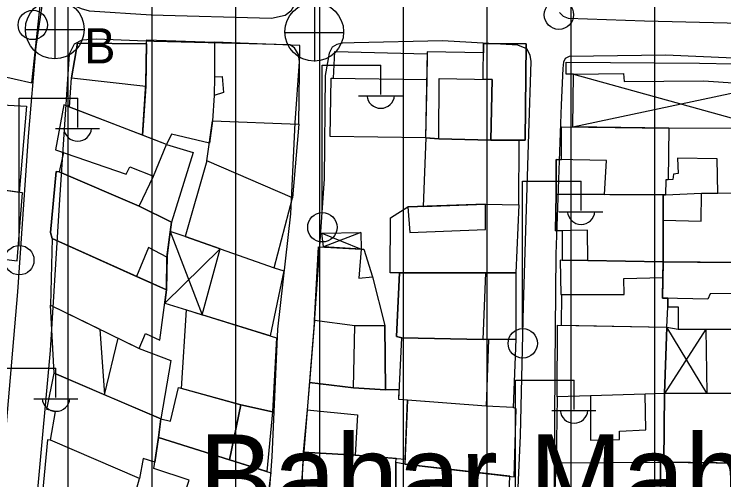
# Model space of a CAD drawing. Extents: x 417997 to 421451, y 4451742 to 4455216.
# Drawn here: x 420490.2 to 420574.9, y 4452718 to 4452773.5 of the extents above; entities that cross this region are included whole.
import ezdxf

# ---------------------------------------------------------------- set-up
doc = ezdxf.new("R2010")
doc.units = 0
for name, color, linetype in [('B_Mesken', 7, 'Continuous'), ('B_Sundurma', 7, 'Continuous'), ('B_Teras', 7, 'Continuous'), ('S_Elektrik_Diregi', 7, 'Continuous'), ('S_Rogar_Kapagi', 7, 'Continuous'), ('S_Rogar_Kapagi_Buski', 7, 'Continuous'), ('Sinir_Cit_bir_taraf', 7, 'Continuous'), ('Sinir_Duvar_tek_tarafa_ait', 7, 'Continuous'), ('TR_ORTAYOGUNKONUT', 7, 'Continuous'), ('Y_Yapi', 7, 'Continuous'), ('Yol_Sose', 7, 'Continuous')]:
    doc.layers.add(name, color=color, linetype=linetype)

msp = doc.modelspace()

# ---------------------------------------------------------------- linework, layer by layer
at = {"layer": 'B_Mesken'}
for points in [[(420493.964, 4452780.809), (420489.8, 4452781.546), (420480.642, 4452782.813), (420480.259, 4452779.884), (420477.69, 4452780.114), (420477.114, 4452775.177), (420475.129, 4452775.522), (420474.287, 4452771.863), (420478.747, 4452770.166), (420482.103, 4452768.777), (420488.074, 4452766.272), (420492.306, 4452765.321)], [(420513.497, 4452758.13), (420508.964, 4452759.2), (420508.369, 4452757.964), (420505.508, 4452759.069), (420505.928, 4452765.224), (420505.995, 4452769.969), (420506.042, 4452770.426), (420514.119, 4452770.166), (420514.098, 4452766.032), (420514.073, 4452763.818), (420513.858, 4452760.768)], [(420514.119, 4452770.166), (420514.098, 4452766.032), (420515.022, 4452766.076), (420515.165, 4452764.169), (420514.073, 4452763.818), (420513.858, 4452760.768), (420524.163, 4452760.386), (420524.284, 4452769.75)], [(420496.793, 4452762.433), (420497.054, 4452765.9), (420497.767, 4452770.058), (420505.995, 4452769.969), (420505.908, 4452764.937), (420505.508, 4452759.069)], [(420539.484, 4452769.001), (420539.3, 4452758.763), (420540.86, 4452758.623), (420547.066, 4452758.483), (420551.184, 4452758.492), (420551.285, 4452769.98), (420546.197, 4452770.007), (420546.189, 4452768.888)], [(420481.017, 4452753.643), (420481.414, 4452765.329), (420482.103, 4452768.777), (420488.074, 4452766.272), (420487.959, 4452762.745), (420491.68, 4452762.55), (420490.818, 4452752.236)], [(420528.297, 4452765.885), (420528.468, 4452769.065), (420539.479, 4452768.767), (420539.425, 4452765.706), (420539.3, 4452758.763), (420527.913, 4452758.923), (420528.034, 4452765.889)], [(420505.13, 4452750.608), (420506.817, 4452754.193), (420508.369, 4452757.964), (420505.508, 4452759.069), (420496.791, 4452762.434), (420496.114, 4452762.695), (420495.147, 4452757.339), (420496.096, 4452757.011), (420495.558, 4452754.687)], [(420524.163, 4452760.386), (420523.416, 4452751.614), (420513.206, 4452756.01), (420513.858, 4452760.768)], [(420555.513, 4452760.082), (420568.319, 4452759.917), (420568.235, 4452753.754), (420567.961, 4452753.742), (420567.927, 4452751.972), (420567.652, 4452751.961), (420560.658, 4452752.003), (420554.87, 4452752.037), (420554.873, 4452756.193), (420555.508, 4452756.18)], [(420581.076, 4452752.287), (420580.989, 4452759.874), (420568.319, 4452759.917), (420568.235, 4452753.754), (420567.961, 4452753.742), (420567.927, 4452751.972), (420572.202, 4452752.141), (420574.163, 4452752.164), (420576.41, 4452752.191)], [(420539.321, 4452758.761), (420539.003, 4452750.58), (420546.45, 4452750.838), (420550.42, 4452750.75), (420550.467, 4452758.49), (420547.066, 4452758.483), (420540.86, 4452758.623)], [(420511.551, 4452757.021), (420508.957, 4452748.72), (420505.13, 4452750.608), (420506.817, 4452754.193), (420508.369, 4452757.964)], [(420513.206, 4452756.01), (420510.586, 4452746.974), (420521.234, 4452743.267), (420523.416, 4452751.614)], [(420508.365, 4452740.636), (420508.421, 4452744.523), (420508.957, 4452748.72), (420505.13, 4452750.608), (420495.558, 4452754.687), (420495.204, 4452754.754), (420494.525, 4452747.462), (420494.735, 4452746.772), (420504.797, 4452742.242)], [(420481.017, 4452753.643), (420480.238, 4452745.4), (420490.56, 4452744.108), (420491.197, 4452752.182)], [(420554.87, 4452752.037), (420554.805, 4452747.685), (420555.579, 4452747.7), (420555.579, 4452744.17), (420558.631, 4452744.116), (420567.641, 4452743.959), (420567.648, 4452748.955), (420567.652, 4452751.961), (420560.658, 4452752.003)], [(420576.41, 4452752.191), (420581.076, 4452752.287), (420580.918, 4452743.96), (420579.957, 4452743.87), (420576.46, 4452743.895), (420567.641, 4452743.959), (420567.648, 4452748.955), (420567.652, 4452751.961), (420567.927, 4452751.972), (420572.202, 4452752.141), (420574.163, 4452752.164)], [(420535.046, 4452742.655), (420535.12, 4452749.221), (420537.175, 4452750.517), (420546.45, 4452750.838), (420550.42, 4452750.75), (420550.072, 4452742.67)], [(420494.735, 4452746.772), (420494.531, 4452738.81), (420505.116, 4452733.656), (420505.885, 4452735.446), (420507.597, 4452734.624), (420508.365, 4452740.636)], [(420526.505, 4452745.778), (420531.609, 4452745.491), (420531.34, 4452742.036), (420532.952, 4452742.172), (420534.416, 4452736.363), (420530.848, 4452736.338), (420526.025, 4452736.972)], [(420512.643, 4452737.671), (420514.799, 4452745.507), (420521.234, 4452743.267), (420522.397, 4452742.908), (420520.732, 4452735.134)], [(420555.509, 4452740.062), (420555.461, 4452736.423), (420568.082, 4452736.177), (420568.208, 4452738.602), (420568.214, 4452739.632), (420567.562, 4452739.647), (420567.607, 4452742.098), (420567.641, 4452743.959), (420558.631, 4452744.116), (420555.344, 4452744.174), (420555.418, 4452740.062)], [(420567.641, 4452743.959), (420567.562, 4452739.647), (420568.214, 4452739.632), (420568.208, 4452738.602), (420569.447, 4452738.62), (420569.416, 4452735.941), (420579.842, 4452735.95), (420580.833, 4452736.282), (420580.891, 4452739.476), (420579.967, 4452740.249), (420579.957, 4452743.87)], [(420550.072, 4452742.67), (420550.064, 4452734.753), (420546.793, 4452734.712), (420546.157, 4452734.725), (420536.443, 4452734.92), (420535.834, 4452735.059), (420536.172, 4452742.657), (420546.473, 4452742.667)], [(420494.992, 4452730.683), (420494.531, 4452738.81), (420500.431, 4452735.937), (420500.978, 4452728.131)], [(420510.751, 4452738.265), (420521.492, 4452734.896), (420521.01, 4452726.067), (420517.264, 4452726.929), (420510.184, 4452728.871)], [(420526.025, 4452736.972), (420525.429, 4452729.575), (420530.704, 4452728.964), (420534.497, 4452728.726), (420534.416, 4452736.363), (420530.848, 4452736.338)], [(420555.019, 4452736.431), (420568.082, 4452736.177), (420567.781, 4452728.286), (420565.496, 4452728.177), (420558.971, 4452727.986), (420554.972, 4452727.887)], [(420500.978, 4452728.131), (420502.608, 4452734.877), (420505.116, 4452733.656), (420508.894, 4452732.226), (420507.698, 4452725.267)], [(420550.064, 4452734.753), (420549.753, 4452726.613), (420546.53, 4452726.776), (420536.084, 4452727.554), (420536.443, 4452734.92), (420546.793, 4452734.712)], [(420507.698, 4452725.267), (420507.417, 4452723.025), (420506.978, 4452720.092), (420505.603, 4452720.534), (420505.139, 4452718.123), (420494.53, 4452722.69), (420495.151, 4452726.114), (420494.082, 4452726.369), (420494.992, 4452730.683)], [(420525.16, 4452726.305), (420524.685, 4452721.283), (420530.881, 4452720.929), (420536.852, 4452720.443), (420537.114, 4452727.477), (420536.084, 4452727.554), (420536.14, 4452728.696), (420534.497, 4452728.726), (420530.704, 4452728.964), (420525.429, 4452729.575)], [(420509.828, 4452728.968), (420517.264, 4452726.929), (420515.883, 4452720.358), (420507.417, 4452723.025), (420507.698, 4452725.267), (420508.845, 4452724.989)], [(420558.971, 4452727.986), (420554.972, 4452727.887), (420554.88, 4452719.995), (420567.302, 4452720.082), (420567.709, 4452720.076), (420567.781, 4452728.286), (420565.496, 4452728.177)], [(420577.708, 4452728.305), (420580.636, 4452728.378), (420580.933, 4452723.831), (420581.056, 4452719.88), (420580.453, 4452719.835), (420577.284, 4452719.948), (420567.709, 4452720.076), (420567.781, 4452728.286)], [(420537.114, 4452727.477), (420536.83, 4452719.854), (420549.861, 4452718.349), (420550.11, 4452726.429), (420549.753, 4452726.613), (420546.53, 4452726.776)], [(420521.01, 4452726.067), (420520.34, 4452718.955), (420515.883, 4452720.358), (420517.264, 4452726.929)], [(420502.593, 4452708.934), (420505.139, 4452718.123), (420494.53, 4452722.69), (420494.161, 4452722.762), (420493.316, 4452713.471)], [(420520.818, 4452718.804), (420519.783, 4452710.675), (420510.244, 4452715.418), (420511.066, 4452717.953), (420506.864, 4452719.324), (420507.417, 4452723.025)], [(420524.685, 4452721.283), (420524.375, 4452713.758), (420529.627, 4452713.378), (420534.873, 4452713.095), (420535.786, 4452713.101), (420535.741, 4452720.027), (420535.77, 4452720.531), (420530.881, 4452720.929)], [(420549.045, 4452710.542), (420549.332, 4452718.41), (420536.83, 4452719.854), (420535.741, 4452720.027), (420535.795, 4452711.751)], [(420554.88, 4452719.995), (420567.302, 4452720.082), (420567.371, 4452712.188), (420566.364, 4452712.009), (420557.894, 4452712.078), (420555.409, 4452712.123), (420554.58, 4452712.128)], [(420577.284, 4452719.948), (420580.453, 4452719.835), (420580.45, 4452711.902), (420577.297, 4452712.079), (420567.371, 4452712.188), (420567.302, 4452720.082)]]:
    msp.add_lwpolyline(points, close=True, dxfattribs=at)
at = {"layer": 'B_Sundurma'}
for p, q in [((420556.955, 4452766.359), (420580.221, 4452759.877)), ((420556.854, 4452760.065), (420580.124, 4452765.026)), ((420508.813, 4452747.591), (420512.643, 4452737.671)), ((420526.931, 4452747.382), (420531.609, 4452745.491)), ((420531.562, 4452747.466), (420527.126, 4452745.743)), ((420514.799, 4452745.507), (420508.162, 4452739.043)), ((420572.741, 4452735.944), (420567.781, 4452728.286)), ((420572.853, 4452728.296), (420568.082, 4452736.177))]:
    msp.add_line(p, q, dxfattribs=at)
for points in [[(420556.854, 4452760.065), (420556.955, 4452766.359), (420562.912, 4452766.43), (420562.988, 4452765.484), (420572.448, 4452765.558), (420580.124, 4452765.026), (420580.221, 4452759.877), (420568.319, 4452759.917)], [(420514.799, 4452745.507), (420510.586, 4452746.974), (420508.813, 4452747.591), (420508.441, 4452744.68), (420508.365, 4452740.636), (420508.162, 4452739.043), (420510.751, 4452738.265), (420512.643, 4452737.671)], [(420526.931, 4452747.382), (420531.562, 4452747.466), (420531.609, 4452745.491), (420527.126, 4452745.743)], [(420572.741, 4452735.944), (420572.853, 4452728.296), (420567.781, 4452728.286), (420568.082, 4452736.177), (420569.416, 4452735.941)]]:
    msp.add_lwpolyline(points, close=True, dxfattribs=at)
at = {"layer": 'B_Teras'}
for points in [[(420497.767, 4452770.058), (420497.054, 4452765.9), (420505.908, 4452764.937), (420505.995, 4452769.969)], [(420546.166, 4452765.723), (420546.197, 4452770.007), (420551.285, 4452769.98), (420551.184, 4452758.492), (420547.066, 4452758.483), (420547.228, 4452765.702)], [(420528.034, 4452765.889), (420539.425, 4452765.706), (420539.3, 4452758.763), (420527.913, 4452758.923)], [(420540.915, 4452765.828), (420547.228, 4452765.702), (420547.066, 4452758.483), (420540.86, 4452758.623)], [(420496.114, 4452762.695), (420495.147, 4452757.339), (420503.58, 4452754.43), (420504.005, 4452755.312), (420506.817, 4452754.193), (420508.369, 4452757.964)], [(420560.658, 4452752.003), (420560.889, 4452756.065), (420554.873, 4452756.193), (420554.87, 4452752.037)], [(420574.163, 4452752.164), (420574.064, 4452756.268), (420569.367, 4452756.333), (420569.437, 4452754.49), (420568.866, 4452754.445), (420568.798, 4452753.778), (420567.961, 4452753.742), (420567.927, 4452751.972), (420572.202, 4452752.141)], [(420494.735, 4452746.772), (420494.525, 4452747.462), (420495.204, 4452754.754), (420495.558, 4452754.687), (420505.13, 4452750.608), (420508.957, 4452748.72), (420508.421, 4452744.523), (420506.228, 4452745.692), (420504.797, 4452742.242)], [(420558.631, 4452744.116), (420558.627, 4452747.761), (420554.805, 4452747.685), (420554.87, 4452752.037), (420567.652, 4452751.961), (420567.641, 4452743.959)], [(420567.648, 4452748.955), (420572.168, 4452748.826), (420572.202, 4452752.141), (420576.41, 4452752.191), (420576.46, 4452743.895), (420567.641, 4452743.959)], [(420537.175, 4452750.517), (420537.411, 4452747.482), (420546.433, 4452747.832), (420546.45, 4452750.838)], [(420555.344, 4452744.174), (420555.418, 4452740.062), (420562.987, 4452740.07), (420562.95, 4452741.993), (420567.607, 4452742.098), (420567.641, 4452743.959)], [(420567.641, 4452743.959), (420579.957, 4452743.87), (420579.969, 4452740.249), (420573.244, 4452740.172), (420572.975, 4452739.522), (420567.562, 4452739.647)], [(420546.157, 4452734.725), (420546.473, 4452742.667), (420536.172, 4452742.657), (420535.834, 4452735.059), (420536.443, 4452734.92)], [(420530.848, 4452736.338), (420534.416, 4452736.363), (420534.497, 4452728.726), (420530.704, 4452728.964)], [(420546.793, 4452734.712), (420546.53, 4452726.776), (420536.084, 4452727.554), (420536.443, 4452734.92)], [(420530.881, 4452720.929), (420536.852, 4452720.443), (420537.114, 4452727.477), (420536.084, 4452727.554), (420536.14, 4452728.696), (420534.497, 4452728.726), (420530.704, 4452728.964), (420525.429, 4452729.575), (420525.16, 4452726.305), (420531.177, 4452725.742)], [(420558.971, 4452727.986), (420558.974, 4452722.708), (420562.449, 4452722.787), (420562.415, 4452723.784), (420565.577, 4452723.929), (420565.496, 4452728.177)], [(420567.781, 4452728.286), (420567.709, 4452720.076), (420577.284, 4452719.948), (420580.453, 4452719.835), (420581.056, 4452719.88), (420580.933, 4452723.831), (420577.78, 4452723.767), (420577.708, 4452728.305)], [(420567.302, 4452720.082), (420567.371, 4452712.188), (420577.297, 4452712.079), (420577.284, 4452719.948)]]:
    msp.add_lwpolyline(points, close=True, dxfattribs=at)
at = {"layer": 'S_Elektrik_Diregi'}
for p, q in [((420526.939, 4452749.926), (420526.939, 4452767.426)), ((420526.939, 4452767.426), (420533.939, 4452767.426)), ((420533.939, 4452763.926), (420533.939, 4452767.426)), ((420490.782, 4452746.006), (420490.782, 4452763.506)), ((420490.782, 4452763.506), (420497.782, 4452763.506)), ((420497.782, 4452760.006), (420497.782, 4452763.506)), ((420531.279, 4452763.786), (420536.529, 4452763.786)), ((420495.122, 4452759.866), (420500.372, 4452759.866)), ((420550.85, 4452736.088), (420550.85, 4452753.588)), ((420550.85, 4452753.588), (420557.85, 4452753.588)), ((420557.85, 4452750.088), (420557.85, 4452753.588)), ((420555.19, 4452749.948), (420560.44, 4452749.948)), ((420488.191, 4452731.292), (420495.191, 4452731.292)), ((420495.191, 4452727.792), (420495.191, 4452731.292)), ((420550.005, 4452712.378), (420550.005, 4452729.878)), ((420550.005, 4452729.878), (420557.005, 4452729.878)), ((420557.005, 4452726.378), (420557.005, 4452729.878)), ((420492.531, 4452727.652), (420497.781, 4452727.652)), ((420554.345, 4452726.238), (420559.595, 4452726.238))]:
    msp.add_line(p, q, dxfattribs=at)
for centre in [(420555.201, 4452773.44), (420492.42, 4452772.217), (420526.975, 4452748.09), (420490.818, 4452744.17), (420550.886, 4452734.253)]:
    msp.add_circle(centre, 1.75, dxfattribs=at)
for centre in [(420533.94, 4452763.939), (420497.783, 4452760.019), (420557.85, 4452750.101), (420495.191, 4452727.805), (420557.005, 4452726.391)]:
    msp.add_arc(centre, 1.658, 184.83843, 355.14641, dxfattribs=at)
at = {"layer": 'S_Rogar_Kapagi'}
for p, q in [((420526.064, 4452767.864), (420526.064, 4452774.864)), ((420522.494, 4452771.329), (420529.494, 4452771.329))]:
    msp.add_line(p, q, dxfattribs=at)
msp.add_circle((420526.011, 4452771.392), 3.5, dxfattribs=at)
at = {"layer": 'S_Rogar_Kapagi_Buski'}
for p, q in [((420495.041, 4452775.195), (420495.041, 4452768.194)), ((420491.541, 4452771.695), (420498.541, 4452771.695))]:
    msp.add_line(p, q, dxfattribs=at)
msp.add_circle((420495.041, 4452771.695), 3.5, dxfattribs=at)
at = {"layer": 'Sinir_Cit_bir_taraf'}
msp.add_lwpolyline([(420556.955, 4452766.359), (420556.083, 4452766.342), (420556.047, 4452767.779), (420571.99, 4452767.656), (420580.006, 4452767.496), (420580.124, 4452765.026)], dxfattribs=at)
at = {"layer": 'Sinir_Duvar_tek_tarafa_ait'}
msp.add_lwpolyline([(420531.609, 4452745.491), (420531.904, 4452745.48), (420532.952, 4452742.172)], dxfattribs=at)
at = {"layer": 'TR_ORTAYOGUNKONUT'}
for p, q in [((420526.655, 4452710.302), (420526.655, 4452849.929)), ((420526.655, 4452710.302), (420526.655, 4452849.929)), ((420516.655, 4452711.357), (420516.655, 4452847.224)), ((420516.655, 4452711.357), (420516.655, 4452847.224)), ((420506.655, 4452712.412), (420506.655, 4452844.518)), ((420506.655, 4452712.412), (420506.655, 4452844.518)), ((420496.655, 4452713.467), (420496.655, 4452841.813)), ((420496.655, 4452713.467), (420496.655, 4452841.813)), ((420536.655, 4452709.247), (420536.655, 4452798.975)), ((420536.655, 4452709.247), (420536.655, 4452798.975)), ((420546.655, 4452708.192), (420546.655, 4452787.649)), ((420546.655, 4452708.192), (420546.655, 4452787.649)), ((420566.655, 4452686.272), (420566.655, 4452785.125)), ((420566.655, 4452686.272), (420566.655, 4452785.125)), ((420556.655, 4452686.575), (420556.655, 4452784.249)), ((420556.655, 4452686.575), (420556.655, 4452784.249))]:
    msp.add_line(p, q, dxfattribs=at)
at = {"layer": 'Yol_Sose'}
for points in [[(420499.111, 4452788.355), (420501.49, 4452806.549), (420503.558, 4452821.678), (420505.708, 4452836.493), (420506.917, 4452843.902), (420507.371, 4452844.698), (420508.265, 4452845.143), (420521.486, 4452847.993), (420522.836, 4452848.003), (420524.318, 4452847.494), (420525.103, 4452846.607), (420525.422, 4452845.986), (420525.41, 4452837.583), (420525.108, 4452821.193), (420525.144, 4452801.373), (420524.522, 4452788.533), (420523.976, 4452777.08), (420523.797, 4452775.443), (420523.691, 4452774.713), (420523.211, 4452773.85), (420522.53, 4452773.353), (420520.915, 4452772.979), (420506.543, 4452773.398)], [(420506.543, 4452773.398), (420499.179, 4452773.87), (420498.221, 4452774.138), (420497.374, 4452774.499), (420496.913, 4452775.419), (420496.885, 4452776.463), (420499.111, 4452788.355)], [(420488.173, 4452706.574), (420489.295, 4452724.63), (420490.655, 4452740.412), (420491.917, 4452758.922), (420492.812, 4452769.645), (420494.477, 4452780.756)], [(420581.47, 4452773.6), (420581.356, 4452773.023), (420581.176, 4452772.676), (420580.207, 4452772.325), (420565.42, 4452772.656), (420556.356, 4452772.997), (420555.755, 4452773.238), (420555.257, 4452773.716)], [(420519.617, 4452702.856), (420520.97, 4452720.731), (420521.669, 4452735.932), (420523.205, 4452749.704), (420523.727, 4452760.532), (420524.232, 4452767.842), (420524.135, 4452768.691), (420523.664, 4452769.475), (420523.08, 4452769.843), (420506.872, 4452770.251), (420500.049, 4452770.514), (420498.283, 4452770.404), (420497.372, 4452769.917), (420496.763, 4452768.749), (420495.586, 4452750.755), (420494.497, 4452733.385), (420492.981, 4452716.843)], [(420549.851, 4452706.42), (420550.618, 4452723.263), (420550.992, 4452738.727), (420551.602, 4452759.273), (420551.898, 4452767.853), (420551.774, 4452768.618), (420551.371, 4452769.358), (420550.287, 4452769.805), (420541.319, 4452770.311), (420530.786, 4452770.095), (420529.385, 4452770.043), (420528.697, 4452769.877), (420528.152, 4452769.558), (420527.791, 4452768.846), (420527.302, 4452766.192), (420527.209, 4452753.876), (420525.949, 4452736.142), (420524.592, 4452719.36), (420523.235, 4452699.258)], [(420576.174, 4452685.047), (420558.77, 4452684.806), (420556.164, 4452684.76), (420554.73, 4452684.887), (420553.866, 4452685.095), (420553.377, 4452685.675), (420553.533, 4452692.541), (420554.53, 4452705.667), (420554.657, 4452718.077), (420554.747, 4452731.394), (420554.855, 4452744.899), (420555.513, 4452762.687), (420555.689, 4452767.023), (420555.779, 4452767.821), (420555.985, 4452768.244), (420556.47, 4452768.496), (420567.936, 4452768.639), (420579.677, 4452768.152)]]:
    msp.add_lwpolyline(points, dxfattribs=at)

# ---------------------------------------------------------------- texts
at = {"layer": 'S_Rogar_Kapagi_Buski'}
msp.add_text('B', height=4.2, dxfattribs=at).set_placement((420498.541, 4452767.63))
at = {"layer": 'Y_Yapi'}
msp.add_text('Bahar Mahallesi', height=10, dxfattribs=at).set_placement((420512.238, 4452713.387))

doc.saveas('drawing.dxf')
